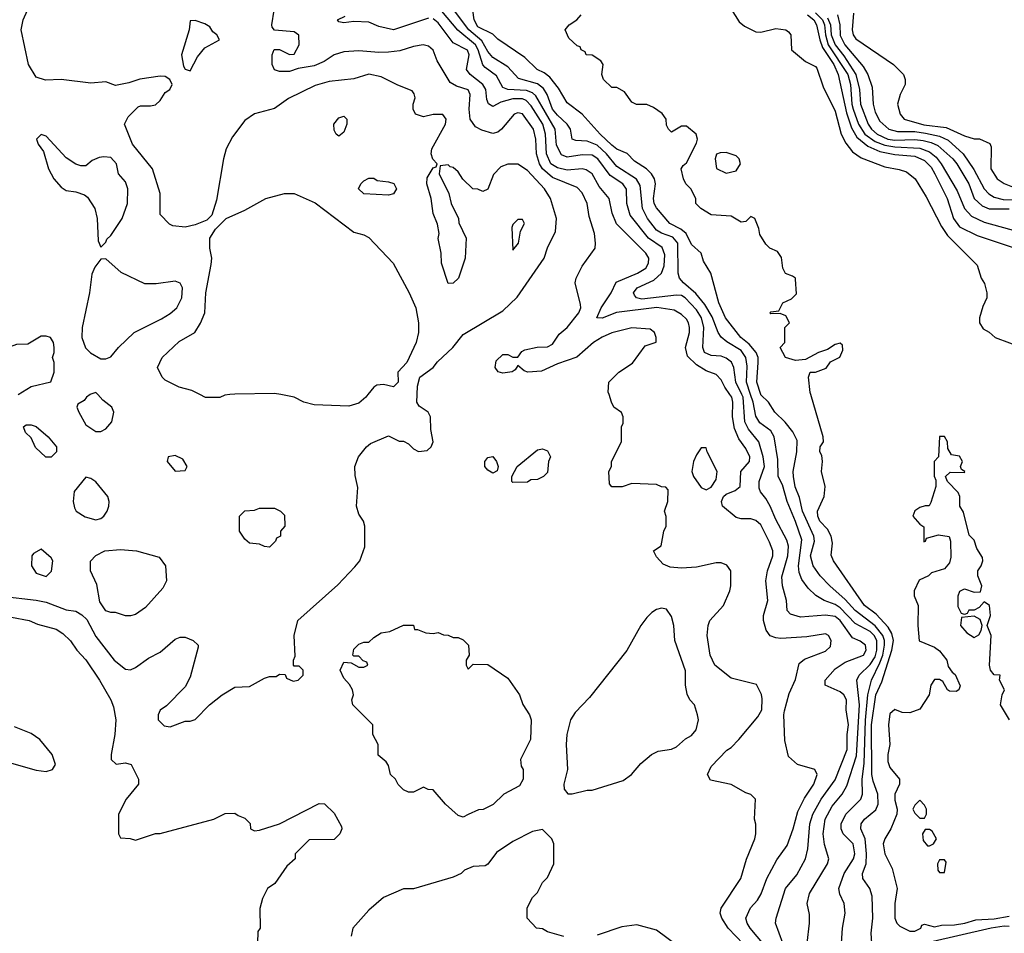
# Model space of a CAD drawing. Header units: inches. Extents: x 2348341 to 2479810, y 460419 to 613669.
# Tile 349 of 656: x 2374143 to 2378111, y 577829 to 581511. Entities that reach past the tile are written whole.
import ezdxf

# ---------------------------------------------------------------- set-up
doc = ezdxf.new("R2010")
doc.units = ezdxf.units.IN
doc.header["$MEASUREMENT"] = 0
doc.layers.add('C3577', color=7, linetype='Continuous')
doc.layers.add('C3578', color=7, linetype='Continuous')

msp = doc.modelspace()

# ---------------------------------------------------------------- linework, layer by layer
at = {"layer": 'C3577', "color": 2}
for points, elevation in [([(2374071.9, 579188.1), (2374210, 579172.4), (2374250, 579163.8), (2374330, 579133.4), (2374370, 579127.3), (2374393.2, 579113.2), (2374413.4, 579093.4), (2374450, 579026), (2374524, 578930), (2374570, 578894), (2374590, 578890.7), (2374610, 578900.7), (2374661.7, 578938.3), (2374710, 578962), (2374770, 579014.8), (2374790, 579022.8), (2374810, 579022.8), (2374842, 579010), (2374862, 578990), (2374862, 578982), (2374830, 578862), (2374810, 578822), (2374734.4, 578745.6), (2374710, 578728), (2374701, 578710), (2374701, 578690), (2374725.2, 578665.2), (2374750, 578661), (2374810, 578684.7), (2374830, 578684.7), (2374850, 578691.3), (2374908.7, 578750), (2374959, 578790), (2375010, 578820.7), (2375070, 578824), (2375130, 578858), (2375150, 578864.7), (2375176.4, 578863.6), (2375190, 578874), (2375212.7, 578872.7), (2375218, 578858), (2375245.4, 578845.4), (2375266, 578850), (2375286, 578870), (2375286, 578890), (2375270, 578906), (2375250, 578906), (2375246, 578910), (2375246, 578930), (2375254, 578946), (2375249.3, 579029.3), (2375264, 579090), (2375425.8, 579234.2), (2375493.8, 579306.2), (2375514, 579330), (2375533.6, 579386.4), (2375534, 579470), (2375528.7, 579490), (2375510, 579518), (2375500.9, 579550), (2375505.6, 579625.6), (2375494.6, 579674.6), (2375494, 579710), (2375509, 579750), (2375541.2, 579790), (2375557.2, 579802.8), (2375630, 579834), (2375672.7, 579812.7), (2375690, 579812), (2375710, 579802), (2375730, 579782), (2375750, 579771.3), (2375784.7, 579775.3), (2375802, 579790), (2375809, 579810), (2375800.2, 579860.2), (2375799, 579910), (2375789.1, 579929.1), (2375753.6, 579953.6), (2375744, 579970), (2375745.1, 580000)], 98), ([(2374427, 580000), (2374412, 579990), (2374403.6, 579976.4), (2374378, 579962), (2374374, 579950), (2374382, 579930), (2374410, 579878), (2374450, 579852), (2374470, 579852), (2374490, 579862), (2374514, 579890), (2374522, 579930), (2374514, 579950), (2374478, 579978), (2374457.9, 580000)], 102), ([(2374990, 580000), (2374970, 579998), (2374950, 579988), (2374891.6, 579988.4), (2374868.7, 580000)], 98), ([(2375546.8, 580000), (2375538.8, 579990), (2375510, 579965.2), (2375470, 579953.2), (2375330, 579959.3), (2375288, 579970), (2375249.3, 579989.3), (2375195.9, 580000)], 98), ([(2377121.2, 577721.2), (2376998.4, 577850), (2376972.7, 577890), (2376966, 577910), (2376970, 577931.3), (2377049.3, 578050), (2377071.9, 578128.1), (2377105.2, 578210), (2377109.2, 578230), (2377109.1, 578269.1), (2377104, 578290), (2377108.7, 578370), (2377090, 578388.7), (2377070, 578395.3), (2377010, 578429), (2376926.8, 578446.8), (2376915.3, 578470), (2376930, 578502), (2376992.5, 578567.5), (2377010, 578578.8), (2377041.2, 578610), (2377118.3, 578701.7), (2377134, 578730), (2377134.8, 578774.8), (2377132.3, 578792.3), (2377112.5, 578832.5), (2377010, 578858), (2376944, 578910), (2376925.2, 578950), (2376913.2, 579030), (2376917.2, 579070), (2376924, 579090), (2376979, 579150), (2377005.2, 579210), (2377009.2, 579230), (2377008.7, 579290), (2376993.2, 579313.2), (2376970, 579322), (2376950, 579322), (2376870, 579305.2), (2376810, 579301.2), (2376764.7, 579304.7), (2376736.4, 579316.4), (2376710, 579346), (2376698, 579370), (2376728.7, 579391.3), (2376739, 579450), (2376748.7, 579470), (2376748.4, 579508.4), (2376742, 579530), (2376755.3, 579570), (2376756.4, 579616.4), (2376747.3, 579627.3), (2376730, 579628), (2376710, 579638), (2376610, 579642), (2376571.1, 579628.9), (2376530, 579628), (2376520.4, 579640.4), (2376518, 579690), (2376528, 579710), (2376528, 579730), (2376568, 579810), (2376568, 579870), (2376574.6, 579885.4), (2376575.3, 579910), (2376568.4, 579928.4), (2376538, 579950), (2376528, 579970), (2376518.5, 580000)], 94), ([(2377142.7, 577782.7), (2377087, 577850), (2377074.5, 577870), (2377069.6, 577890), (2377088.3, 577931.7), (2377116.6, 577963.4), (2377131.4, 577988.6), (2377154.5, 578050), (2377194.2, 578125.8), (2377236.6, 578183.4), (2377260.7, 578250), (2377279.4, 578320.6), (2377305.4, 578374.6), (2377343.7, 578430), (2377357.2, 578470), (2377348, 578490), (2377278, 578510), (2377242, 578542), (2377226.8, 578606.8), (2377222.7, 578710), (2377225.6, 578725.6), (2377243.9, 578796.1), (2377270, 578852), (2377283.7, 578916.3), (2377305.6, 578934.4), (2377390, 578966), (2377410, 578984.7), (2377413.2, 579010), (2377402, 579030), (2377390, 579036), (2377315.9, 579024.1), (2377210, 579017), (2377190, 579019.5), (2377168, 579028), (2377151.3, 579051.3), (2377140.5, 579090), (2377140.7, 579110), (2377158.4, 579170), (2377149.6, 579250), (2377156.3, 579290), (2377177.6, 579350), (2377177.6, 579370), (2377165.4, 579405.4), (2377130, 579476), (2377110, 579492.7), (2377090, 579499.3), (2377050, 579499.5), (2377030, 579504.5), (2376975.1, 579550), (2376971.2, 579570), (2376979.7, 579590), (2376990, 579599.5), (2377026, 579614), (2377046, 579630), (2377049.7, 579690.3), (2377083.7, 579730), (2377085.1, 579750), (2377070, 579783.7), (2377041.8, 579821.8), (2377024.1, 579864.1), (2377015.1, 579910), (2377016.4, 579970), (2377012.6, 579990), (2377005.5, 580000)], 90), ([(2377218.4, 577790), (2377189.4, 577870), (2377192.3, 577890), (2377229.5, 578010), (2377274.6, 578065.4), (2377309.6, 578130), (2377319.7, 578170), (2377326.9, 578270), (2377338.9, 578310), (2377373, 578370), (2377430, 578447.7), (2377478.3, 578570), (2377477.4, 578630), (2377483.5, 578670), (2377473.6, 578730), (2377475.6, 578770), (2377463.7, 578790), (2377450, 578802), (2377389.3, 578829.3), (2377389, 578850), (2377430, 578894.9), (2377470, 578921.6), (2377544, 578950), (2377554.7, 578970), (2377551.6, 578990), (2377530, 579006.6), (2377499.7, 579019.7), (2377450, 579089.7), (2377430, 579106.6), (2377390, 579111.1), (2377290, 579102.9), (2377250, 579116), (2377236, 579130), (2377233.6, 579170), (2377216.9, 579230), (2377214.1, 579265.9), (2377238.5, 579350), (2377242, 579390), (2377234.1, 579414.1), (2377190, 579497.2), (2377167.6, 579550), (2377150, 579581.2), (2377128, 579608), (2377123, 579623), (2377123.5, 579650), (2377144.4, 579710), (2377139.1, 579750), (2377121.3, 579810), (2377080.3, 579860.3), (2377066, 579890), (2377058.4, 579990), (2377053.4, 580000)], 86), ([(2377316, 577790), (2377326, 577870), (2377325.6, 577905.6), (2377317.2, 577950), (2377326.6, 577990), (2377398, 578110), (2377403.7, 578130), (2377386.7, 578186.7), (2377380.5, 578230), (2377389.7, 578290), (2377417.6, 578342.4), (2377458, 578390), (2377476.6, 578423.4), (2377514.8, 578545.2), (2377527.8, 578750), (2377516.9, 578850), (2377525.6, 578870), (2377570, 578912.9), (2377590, 578943.1), (2377597.7, 578970), (2377596.8, 579010), (2377587.1, 579030), (2377570, 579045.1), (2377510, 579078.3), (2377450, 579141.5), (2377430, 579154.5), (2377385.2, 579170), (2377351.2, 579191.2), (2377320.5, 579220.5), (2377294.5, 579254.5), (2377283.8, 579283.8), (2377281.7, 579310), (2377294.9, 579414.9), (2377270, 579489.3), (2377236, 579570), (2377217.2, 579637.2), (2377199.6, 579670), (2377198.3, 579738.3), (2377183.6, 579830), (2377170, 579854.5), (2377126.3, 579886.3), (2377110, 579913.2), (2377098.4, 579970), (2377088.4, 580000)], 82), ([(2377452.3, 577750), (2377459.3, 577850), (2377469.3, 577910), (2377466, 577950), (2377447.7, 577987.7), (2377444.5, 578010), (2377466, 578070), (2377503, 578130), (2377508, 578150), (2377501.6, 578190), (2377462, 578230), (2377454, 578250), (2377453.6, 578270), (2377471.8, 578310), (2377532.3, 578370), (2377539.6, 578390), (2377538.2, 578450), (2377545.8, 578514.2), (2377551.1, 578688.9), (2377560.6, 578790), (2377575.3, 578850), (2377610, 578918.7), (2377620.9, 578950), (2377628.4, 578990), (2377628.4, 579010), (2377621.8, 579030), (2377590, 579068.9), (2377510, 579129.8), (2377470, 579174), (2377407.6, 579230), (2377369.6, 579270), (2377340.5, 579310), (2377329.8, 579350), (2377345.7, 579410), (2377344, 579430), (2377297.3, 579530), (2377285.6, 579585.6), (2377267.9, 579627.9), (2377261.7, 579670), (2377259.7, 579690), (2377274.7, 579770), (2377275.8, 579815.8), (2377258.4, 579850), (2377228.5, 579888.5), (2377186, 579930), (2377161.2, 579970), (2377130, 579999.5), (2377129.8, 580000)], 78), ([(2377577.2, 577790), (2377575.1, 577830), (2377580.7, 577890), (2377578.9, 577978.9), (2377569.5, 578010), (2377540.9, 578050), (2377539.6, 578070), (2377553.7, 578110), (2377555.6, 578150), (2377549.8, 578209.8), (2377533.3, 578250), (2377533.6, 578270), (2377547, 578290), (2377593, 578327), (2377602.6, 578350), (2377601, 578390), (2377582, 578442), (2377577.4, 578470), (2377575.4, 578670), (2377593.1, 578790), (2377617.7, 578842.3), (2377658.2, 578970), (2377664.2, 579010), (2377657.4, 579037.4), (2377643.6, 579063.6), (2377594.9, 579114.9), (2377548, 579150), (2377422.7, 579330), (2377412.9, 579352.9), (2377418.4, 579401.6), (2377413.3, 579430), (2377398, 579458), (2377367.8, 579490), (2377359.6, 579510), (2377358.4, 579530), (2377384.5, 579590), (2377389.3, 579629.3), (2377374, 579690), (2377379, 579730), (2377375.3, 579755.3), (2377368, 579770), (2377368.7, 579790), (2377382, 579810), (2377381.2, 579830), (2377331.6, 580000)], 74), ([(2378132, 578690), (2378096, 578750), (2378102, 578790), (2378112, 578810), (2378092, 578850), (2378094, 578870), (2378070, 578871.3), (2378056, 578890), (2378051, 578910), (2378058, 579030), (2378042, 579070), (2378056, 579110), (2378051, 579150), (2378030, 579164.7), (2378010, 579142), (2377990, 579132), (2377968.7, 579131.3), (2377962, 579118), (2377950, 579114), (2377938, 579118), (2377925.4, 579145.4), (2377924.7, 579190), (2377931.6, 579208.4), (2377950, 579218), (2377990, 579204), (2378014.8, 579205.2), (2378020.7, 579230), (2378004.7, 579270), (2378004.7, 579290), (2378018, 579310), (2378024.7, 579330), (2378023.6, 579343.6), (2377999.8, 579379.8), (2377990, 579414), (2377970, 579434), (2377946.4, 579526.4), (2377932, 579550), (2377931.3, 579590), (2377925.4, 579605.4), (2377882, 579650), (2377874, 579670), (2377892.7, 579687.3), (2377950, 579686), (2377952, 579690), (2377938, 579698), (2377934, 579710), (2377942, 579730), (2377930, 579752), (2377898, 579758), (2377883.6, 579783.6), (2377882, 579810), (2377870, 579832), (2377850, 579832), (2377846, 579750), (2377828.7, 579730), (2377828.9, 579671.1), (2377835.3, 579655.3), (2377835.3, 579630), (2377814.6, 579565.4), (2377808, 579552), (2377792, 579552), (2377770, 579544.7), (2377750, 579532), (2377742, 579510), (2377770, 579478), (2377787.3, 579467.3), (2377787.3, 579407.3), (2377794, 579410), (2377798, 579422), (2377845.4, 579434.6), (2377888.4, 579428.4), (2377894, 579410), (2377895.5, 579344.5), (2377890, 579322), (2377870, 579298), (2377818, 579282), (2377806, 579270), (2377768, 579252), (2377748, 579210), (2377748, 579190), (2377764, 579150), (2377762, 579070), (2377768.4, 579008.4), (2377830, 578982), (2377850, 578968), (2377879, 578930), (2377884.7, 578904.7), (2377901.2, 578881.2), (2377912.7, 578872.7), (2377933.6, 578826.4), (2377928, 578810), (2377916.5, 578803.5), (2377890, 578804.7), (2377882, 578810), (2377863.6, 578843.6), (2377850, 578852), (2377830, 578852), (2377815.3, 578830), (2377808, 578790), (2377770, 578732), (2377730, 578718), (2377699.6, 578719.6), (2377670, 578731.3), (2377650, 578714), (2377644, 578670), (2377649.2, 578590), (2377641.2, 578550), (2377642, 578522), (2377650, 578498), (2377688, 578450), (2377688, 578430), (2377669.4, 578390.6), (2377670, 578366), (2377679, 578330), (2377678, 578310), (2377654, 578250), (2377629.5, 578210.5), (2377622.7, 578190), (2377629.3, 578150), (2377659, 578090), (2377679, 578010), (2377669.2, 577950), (2377669.3, 577890.7), (2377678, 577870), (2377690, 577858), (2377730, 577838), (2377750, 577838), (2377774, 577850), (2377778, 577862), (2377790, 577866), (2377830, 577855.3), (2377857.3, 577862.7), (2377910, 577863.6), (2377952, 577870), (2377996.7, 577883.3), (2378070, 577887.9), (2378130, 577898)], 70), ([(2374110, 579104), (2374182, 579090), (2374215.2, 579075.2), (2374290, 579054.9), (2374317.6, 579037.6), (2374348.3, 579008.3), (2374374, 578970), (2374410, 578930.8), (2374464.9, 578850), (2374510.8, 578770), (2374521.4, 578741.4), (2374530.7, 578690), (2374526.8, 578630), (2374511.3, 578550), (2374512, 578530), (2374531.6, 578511.6), (2374570, 578516), (2374592, 578510), (2374622, 578450), (2374622, 578430), (2374572, 578370), (2374542, 578310), (2374542, 578230), (2374550, 578214), (2374588.4, 578211.6), (2374610, 578204.7), (2374690, 578231.3), (2374710, 578231.3), (2374926, 578290), (2374971.6, 578311.6), (2375010, 578314), (2375023.6, 578303.6), (2375050, 578294), (2375071.6, 578271.6), (2375074, 578250), (2375090, 578242), (2375110, 578244.7), (2375190, 578271), (2375350, 578352), (2375371.6, 578351.6), (2375410, 578314), (2375439.6, 578259.6), (2375442, 578250), (2375434, 578230), (2375410, 578208), (2375310, 578206), (2375254, 578150), (2375254, 578130), (2375219.6, 578100.4), (2375172, 578030), (2375142, 578010), (2375122, 577970), (2375111.3, 577930), (2375112, 577850), (2375103.6, 577836.4), (2375102, 577790)], 94), ([(2374110, 578514.8), (2374210, 578487.3), (2374250, 578481), (2374275.3, 578490), (2374288, 578510), (2374274, 578550), (2374224, 578610), (2374190, 578635.1), (2374122, 578662)], 94), ([(2376336.4, 577816.4), (2376270, 577835.3), (2376250, 577848), (2376226, 577850), (2376188.7, 577890), (2376188.4, 577931.6), (2376210, 577974), (2376230, 577994), (2376250, 578034), (2376270, 578054), (2376295.3, 578110), (2376295.3, 578190), (2376288, 578210), (2376250, 578248), (2376210, 578239), (2376130, 578199), (2376065.2, 578154.8), (2376030, 578108), (2376018.8, 578101.2), (2375970, 578099), (2375936, 578084), (2375922, 578070), (2375890, 578055.3), (2375730, 578008), (2375690, 578008), (2375610, 577973.2), (2375550, 577922.7), (2375485.5, 577850), (2375478.5, 577818.5)], 98), ([(2376870, 577722), (2376710, 577842), (2376630, 577864), (2376570, 577855.3), (2376470, 577822)], 98), ([(2378130, 577857.2), (2378110, 577857.8), (2378058, 577850), (2377690, 577766)], 74)]:
    msp.add_lwpolyline(points, dxfattribs=dict(at, elevation=elevation))
for points, elevation in [([(2374248, 579748), (2374207.3, 579787.3), (2374190, 579826), (2374167.3, 579847.3), (2374158, 579870), (2374170, 579878), (2374190, 579878), (2374210, 579871.3), (2374258, 579830), (2374291, 579790), (2374291.3, 579770), (2374270, 579748)], 98), ([(2376130, 579646), (2376126, 579650), (2376126, 579670), (2376148, 579710), (2376230, 579778), (2376250, 579782), (2376270, 579774), (2376282, 579750), (2376274, 579730), (2376270, 579686), (2376254, 579670), (2376230, 579658), (2376203.6, 579656.4), (2376190, 579648)], 94), ([(2376910, 579786), (2376890, 579786), (2376870, 579758), (2376858.8, 579730), (2376851.3, 579690), (2376858, 579670), (2376890, 579626), (2376910, 579616), (2376930, 579626.8), (2376950, 579658), (2376954.5, 579690), (2376913.2, 579770)], 94), ([(2374770, 579755.3), (2374742, 579750), (2374738, 579730), (2374770, 579692), (2374810, 579694), (2374818, 579710), (2374800.4, 579740.4)], 102), ([(2376050, 579684), (2376030, 579696), (2376018, 579710), (2376018, 579730), (2376030, 579746.8), (2376050, 579751), (2376064.9, 579730), (2376071, 579710), (2376066.8, 579693.2)], 94), ([(2374410, 579668), (2374362.8, 579610), (2374358.8, 579570), (2374364.5, 579544.5), (2374370.9, 579530.9), (2374407.1, 579507.1), (2374450, 579496), (2374470, 579501), (2374482, 579510), (2374495.3, 579530), (2374502, 579550), (2374504, 579570), (2374499, 579590), (2374450, 579648.7), (2374430, 579662)], 102), ([(2375150, 579386), (2375130, 579388), (2375110, 579398), (2375070, 579402), (2375050, 579418), (2375029, 579450), (2375028.7, 579470), (2375028.7, 579510), (2375050, 579532), (2375090, 579534), (2375110, 579542), (2375170, 579542), (2375194, 579530), (2375210, 579514), (2375212, 579470), (2375194, 579450), (2375194, 579430), (2375178, 579422), (2375174, 579410)], 98), ([(2374230, 579378), (2374199.6, 579360.4), (2374192, 579350), (2374191, 579310), (2374210, 579281), (2374250, 579267.3), (2374271.9, 579288.1), (2374277.2, 579330), (2374270, 579342)], 102), ([(2374570, 579108.7), (2374530, 579122), (2374510, 579122), (2374490, 579129), (2374465.6, 579165.6), (2374454.6, 579234.6), (2374428, 579290), (2374428.4, 579328.4), (2374450, 579352), (2374486, 579370), (2374550, 579376), (2374614, 579370), (2374705.4, 579345.4), (2374730.6, 579310.6), (2374734.8, 579250), (2374719.8, 579220.2), (2374650, 579142), (2374610, 579114), (2374590, 579108.7)], 98), ([(2376730, 579139), (2376710, 579134), (2376690, 579122), (2376670, 579102), (2376646.8, 579070), (2376590, 578968.7), (2376439.8, 578780.2), (2376381.4, 578718.6), (2376362.8, 578690), (2376347.7, 578630), (2376344.9, 578590), (2376350.8, 578490), (2376336, 578430), (2376338, 578410), (2376351.6, 578391.6), (2376370, 578391.3), (2376430, 578406), (2376450, 578406.8), (2376574.8, 578445.2), (2376608.7, 578470), (2376646.8, 578513.2), (2376689.4, 578550.6), (2376716.5, 578563.5), (2376770, 578571), (2376790, 578581), (2376826.3, 578613.7), (2376850, 578626), (2376869, 578650), (2376879, 578690), (2376875.3, 578710), (2376862, 578750), (2376844, 578770), (2376832.9, 578792.9), (2376826.6, 578830), (2376826.8, 578886.8), (2376782.7, 579010), (2376779, 579070), (2376770, 579106), (2376750, 579135.3)], 98), ([(2377990, 579108), (2377938, 579102), (2377934, 579070), (2377959.6, 579039.6), (2377990, 579022), (2378008.4, 579031.6), (2378018, 579050), (2378022, 579070), (2378013.6, 579093.6)], 70), ([(2375734, 579054), (2375746, 579054), (2375779.6, 579039.6), (2375810, 579038), (2375830, 579042), (2375851.6, 579031.6), (2375870, 579031.3), (2375890, 579022), (2375910, 579022), (2375930, 579012), (2375952, 578990), (2375954, 578950), (2375942, 578930), (2375942, 578910), (2375950, 578894), (2375970, 578914), (2376030, 578912), (2376110, 578858), (2376158, 578790), (2376171.1, 578751.1), (2376198, 578710), (2376204.7, 578690), (2376202, 578610), (2376162, 578530), (2376163.6, 578503.6), (2376172, 578490), (2376172, 578450), (2376156.9, 578423.1), (2376094, 578390), (2376051.6, 578348.4), (2376011.6, 578328.4), (2375992.7, 578327.3), (2375950, 578308), (2375930, 578298), (2375910, 578304), (2375859, 578350), (2375810, 578408), (2375788.7, 578408.7), (2375770, 578418), (2375730, 578398), (2375710, 578398), (2375690, 578408), (2375668.7, 578428.7), (2375658, 578450), (2375638, 578470), (2375630, 578506), (2375620.4, 578520.4), (2375587.3, 578547.3), (2375588, 578590), (2375566, 578630), (2375566, 578670), (2375486, 578750), (2375482, 578770), (2375489, 578790), (2375484, 578810), (2375472.7, 578832.7), (2375450, 578858), (2375435.3, 578890), (2375450, 578922), (2375479.6, 578919.6), (2375510, 578902), (2375530, 578902), (2375546, 578910), (2375542, 578922), (2375527.3, 578927.3), (2375510, 578946), (2375490, 578946), (2375486, 578950), (2375490, 578974), (2375510, 578994), (2375530, 579002), (2375550, 579002), (2375570, 579022), (2375600.4, 579039.6), (2375634.6, 579045.4), (2375690, 579071.3), (2375730, 579071.3)], 94), ([(2377770, 578366), (2377750, 578346), (2377742, 578330), (2377750, 578314), (2377770, 578294), (2377790, 578294), (2377798, 578310), (2377798, 578330), (2377790, 578346)], 70), ([(2377810, 578248), (2377792.7, 578247.3), (2377782, 578230), (2377783.6, 578203.6), (2377802, 578182), (2377810, 578182), (2377826, 578190), (2377838, 578210), (2377820.4, 578240.4)], 70), ([(2377870, 578126), (2377850, 578126), (2377842, 578110), (2377843.6, 578083.6), (2377850, 578074), (2377870, 578074), (2377876.4, 578116.4)], 70)]:
    msp.add_lwpolyline(points, close=True, dxfattribs=dict(at, elevation=elevation))
at = {"layer": 'C3578', "color": 2}
for points, elevation in [([(2376987.3, 581590), (2377042.8, 581502.8), (2377064.4, 581484.4), (2377110, 581462), (2377130, 581460.5), (2377190, 581476), (2377230, 581470.4), (2377241.6, 581461.6), (2377250.8, 581450), (2377254, 581390), (2377310, 581342), (2377350, 581322), (2377355.3, 581315.3), (2377381.1, 581241.1), (2377430, 581142.8), (2377454, 581050), (2377472.8, 581012.8), (2377499, 580979), (2377534.7, 580954.7), (2377630, 580918.4), (2377687.9, 580907.9), (2377717.5, 580897.5), (2377751.3, 580870), (2377796.7, 580796.7), (2377858, 580678), (2377881.5, 580641.5), (2378002, 580522), (2378018, 580470), (2378031.6, 580448.4), (2378041, 580410), (2378041, 580390), (2378024.5, 580355.5), (2378011, 580310), (2378011.3, 580290), (2378025.4, 580265.4), (2378050, 580252), (2378074, 580230), (2378190, 580186.8)], 74), ([(2375745.1, 580000), (2375746.3, 580033.7), (2375755.1, 580070), (2375809.2, 580110), (2375827.5, 580132.5), (2375889.3, 580190), (2375930, 580242.8), (2376090, 580337.3), (2376147.5, 580392.5), (2376257.2, 580550), (2376270, 580592), (2376302.7, 580657.3), (2376306.6, 580710), (2376282, 580790), (2376258.4, 580830), (2376190, 580902.7), (2376150, 580928.7), (2376110, 580929.2), (2376081.6, 580918.4), (2376052.5, 580887.5), (2376030, 580828), (2376010, 580818), (2375990, 580828), (2375968.9, 580828.9), (2375929, 580869), (2375910, 580898), (2375890, 580915.3), (2375878, 580918), (2375870, 580926), (2375838, 580922), (2375834, 580890), (2375872, 580810), (2375882, 580770), (2375912, 580710), (2375912.7, 580692.7), (2375942, 580630), (2375938, 580550), (2375911.3, 580470), (2375890, 580448.7), (2375870, 580448), (2375842.7, 580530), (2375841.2, 580570), (2375829.5, 580629.5), (2375833.2, 580650), (2375826.8, 580686.8), (2375809.3, 580730), (2375802, 580790), (2375784, 580850), (2375785.6, 580874.4), (2375810, 580914), (2375822, 580918), (2375826, 580930), (2375808.4, 580948.4), (2375802, 580970), (2375804, 580990), (2375859, 581090), (2375862, 581110), (2375848.4, 581128.4), (2375810, 581129), (2375770, 581119), (2375738, 581130), (2375729, 581150), (2375729, 581170), (2375736.5, 581196.5), (2375732.9, 581212.9), (2375724.7, 581224.7), (2375667, 581247), (2375600.1, 581280.1), (2375550, 581292), (2375490, 581272.7), (2375390, 581262), (2375334, 581246), (2375226.6, 581193.4), (2375170, 581152.7), (2375090, 581132), (2375050, 581104.5), (2375001, 581039), (2374975.8, 580990), (2374964.9, 580950), (2374936.7, 580783.3), (2374917.3, 580722.7), (2374897.3, 580702.7), (2374850, 580684), (2374810, 580675.3), (2374760.4, 580680.4), (2374747.3, 580687.3), (2374710, 580726), (2374709, 580810), (2374679, 580910), (2374598, 581010), (2374565.2, 581090), (2374580.1, 581119.9), (2374620.7, 581159.3), (2374630, 581164), (2374670, 581163.8), (2374690, 581168.2), (2374710, 581184.9), (2374730, 581218), (2374748, 581230), (2374758, 581250), (2374748, 581270), (2374730, 581282), (2374710, 581284), (2374628.1, 581271.9), (2374583.5, 581256.5), (2374530, 581245.2), (2374490, 581260.9), (2374430, 581255.1), (2374310, 581269.5), (2374246.8, 581266.8), (2374210, 581279), (2374179.3, 581330), (2374149.5, 581470), (2374157.6, 581510), (2374175.1, 581550)], 98), ([(2376518.5, 580000), (2376515.3, 580010), (2376518, 580050), (2376558, 580090), (2376612.9, 580127.1), (2376663.2, 580196.8), (2376708, 580212), (2376708.7, 580230), (2376702, 580250), (2376684, 580264), (2376610, 580269.3), (2376530, 580249.4), (2376490, 580231.8), (2376456, 580210), (2376388.7, 580151.3), (2376310, 580124.5), (2376245.7, 580094.3), (2376191.3, 580091.3), (2376176.6, 580096.6), (2376150, 580118), (2376139.9, 580100.1), (2376128.1, 580091.9), (2376090, 580086.6), (2376072, 580092), (2376059.3, 580110), (2376063.3, 580136.7), (2376090, 580162), (2376110, 580162), (2376130, 580150.8), (2376150, 580151), (2376166.2, 580173.8), (2376179.3, 580180.7), (2376228.3, 580191.7), (2376270, 580192.4), (2376290, 580203), (2376316.8, 580243.2), (2376349.4, 580270), (2376396, 580330), (2376404, 580350), (2376403.1, 580363.1), (2376381.2, 580450), (2376385.2, 580470), (2376410, 580518), (2376462, 580590), (2376464, 580610), (2376459.3, 580650), (2376437.5, 580717.5), (2376429.4, 580770), (2376410, 580813.2), (2376390, 580834.5), (2376290, 580874.8), (2376249.9, 580909.9), (2376237.8, 580930), (2376226.2, 580970), (2376223.1, 581030), (2376214, 581070), (2376170, 581131.8), (2376150, 581136.2), (2376136, 581130), (2376084.9, 581070), (2376070, 581058.4), (2376050, 581051.8), (2376005.3, 581065.3), (2375979.7, 581079.7), (2375958, 581110), (2375954.3, 581150), (2375958.4, 581210), (2375950, 581229), (2375903.5, 581243.5), (2375878.3, 581258.3), (2375825.6, 581345.6), (2375810, 581388), (2375790, 581404), (2375769.1, 581409.1), (2375730, 581402.7), (2375674.6, 581385.4), (2375630, 581379.7), (2375590, 581378.3), (2375510, 581385.1), (2375450, 581380.9), (2375410.4, 581369.6), (2375370, 581342), (2375330, 581324.5), (2375265.4, 581314.6), (2375230, 581302), (2375190, 581302), (2375170, 581308.7), (2375161.2, 581330), (2375161.2, 581370), (2375169, 581391), (2375190, 581391.3), (2375230, 581371.3), (2375250, 581372), (2375269, 581410), (2375268.7, 581448.7), (2375250, 581462), (2375170, 581468.7), (2375161.2, 581481.2), (2375159, 581490), (2375169.4, 581550)], 94), ([(2377088.4, 580000), (2377071.8, 580050), (2377074.8, 580114.8), (2377069.7, 580150), (2377050, 580178.3), (2376992.8, 580212.8), (2376970, 580232), (2376958, 580250), (2376934.1, 580314.1), (2376903.9, 580363.9), (2376868.3, 580408.3), (2376818.7, 580450), (2376801.6, 580470), (2376796.9, 580490), (2376795.1, 580610), (2376775.1, 580635.1), (2376730, 580651.1), (2376710, 580663), (2376672.6, 580710), (2376652.4, 580750), (2376643.3, 580843.3), (2376628.8, 580868.8), (2376550, 580919.7), (2376507.3, 580970), (2376470, 581005.1), (2376430, 581021.5), (2376384.2, 581024.2), (2376370, 581029.3), (2376362.9, 581070), (2376349.6, 581090), (2376310, 581125.7), (2376291, 581150), (2376268.6, 581210), (2376254.2, 581234.2), (2376230, 581251.9), (2376153.4, 581273.4), (2376110, 581321.6), (2376050, 581358.7), (2376030, 581382.9), (2376005.2, 581425.2), (2375952.8, 581470), (2375883.2, 581563.2)], 82), ([(2377129.8, 580000), (2377114, 580050), (2377119.2, 580130), (2377118.5, 580150), (2377111.1, 580170), (2377083.1, 580203.1), (2377049.7, 580230), (2376988, 580310), (2376960.7, 580370), (2376929, 580490), (2376898.6, 580538.6), (2376889.2, 580570), (2376850, 580605.2), (2376829.6, 580650), (2376807.3, 580667.3), (2376763.7, 580690), (2376710, 580752.7), (2376700.5, 580770), (2376696.9, 580790), (2376705.1, 580850), (2376701.3, 580870), (2376689.6, 580890), (2376669.6, 580910), (2376621.4, 580941.4), (2376591.2, 580971.2), (2376550, 580989.6), (2376530, 581006), (2376482.9, 581050), (2376409.5, 581130), (2376350, 581176), (2376314.8, 581234.8), (2376279.4, 581279.4), (2376257.2, 581297.2), (2376229.2, 581310), (2376178.9, 581358.9), (2376070, 581432.7), (2376050, 581452.3), (2375990, 581482), (2375974.3, 581510), (2375969.7, 581549.7)], 78), ([(2375790, 581516.9), (2375650, 581469.6), (2375590, 581484), (2375550, 581501.2), (2375490, 581504), (2375450, 581498), (2375430, 581502), (2375424, 581510), (2375455.3, 581524.7)], 90), ([(2377005.5, 580000), (2376984.2, 580030), (2376970, 580059.3), (2376950, 580080.7), (2376910, 580095.8), (2376870, 580119.7), (2376834.5, 580154.5), (2376826.6, 580190), (2376842.4, 580250), (2376843, 580270), (2376838.7, 580290), (2376830, 580303.7), (2376810, 580323.6), (2376780.7, 580340.7), (2376710.9, 580350.9), (2376548.9, 580331.1), (2376490, 580307.8), (2376469.2, 580309.2), (2376486.6, 580350), (2376527.3, 580410), (2376546.5, 580453.5), (2376633.2, 580490), (2376666, 580510), (2376677.6, 580530), (2376678.4, 580550), (2376667, 580570), (2376548.4, 580688.4), (2376531.2, 580731.2), (2376518.4, 580790), (2376478.5, 580838.5), (2376450, 580889.4), (2376426.3, 580906.3), (2376410, 580909.6), (2376350, 580904.8), (2376310, 580913.5), (2376284, 580930), (2376266.8, 580970), (2376262.2, 581050), (2376251.8, 581090), (2376204, 581164), (2376184.7, 581184.7), (2376170, 581191.8), (2376130, 581191.8), (2376082, 581178), (2376050, 581161.2), (2376032.3, 581172.3), (2376025.6, 581190), (2376021.3, 581230), (2376009.7, 581250), (2375958.4, 581290), (2375943.7, 581310), (2375954.3, 581370), (2375947.7, 581387.7), (2375890, 581418.4), (2375830, 581498.4), (2375810, 581515.1)], 90), ([(2377053.4, 580000), (2377028.6, 580050), (2377021.6, 580110), (2377011, 580131), (2376990, 580147.3), (2376970, 580155.1), (2376930, 580157.6), (2376902.7, 580170), (2376896.2, 580190), (2376900.4, 580270), (2376890.9, 580310), (2376870, 580342.4), (2376825.1, 580390), (2376810, 580399.1), (2376790, 580401), (2376650, 580385), (2376629.4, 580390), (2376621.1, 580401.1), (2376616.2, 580410), (2376631.8, 580430), (2376698.5, 580461.5), (2376729.7, 580490), (2376740.7, 580519.3), (2376743.3, 580563.3), (2376732.8, 580592.8), (2376677.4, 580630), (2376603.8, 580723.8), (2376589.7, 580770), (2376588.1, 580828.1), (2376573.6, 580850), (2376523, 580883), (2376472.6, 580950), (2376450, 580965.1), (2376410, 580966.9), (2376350, 580956.4), (2376326, 580966), (2376306, 581006), (2376300.9, 581070), (2376223.7, 581203.7), (2376210, 581216.8), (2376186.1, 581226.1), (2376109.8, 581229.8), (2376090, 581238.4), (2376065.1, 581285.1), (2376018.5, 581318.5), (2376010, 581329.4), (2375991.4, 581390), (2375980.3, 581410), (2375909.1, 581469.1), (2375845, 581545)], 86), ([(2377331.6, 580000), (2377329, 580009), (2377322, 580070), (2377328.9, 580091.1), (2377350, 580091.3), (2377392.7, 580107.3), (2377410, 580132), (2377448.4, 580151.6), (2377460.4, 580179.6), (2377459, 580199), (2377450, 580208), (2377430, 580202), (2377398, 580182), (2377362, 580170), (2377310, 580142), (2377270, 580138), (2377228.7, 580150), (2377208, 580190), (2377226, 580210), (2377226, 580270), (2377246, 580290), (2377230, 580318), (2377207.3, 580327.3), (2377170, 580326), (2377166, 580330), (2377170, 580334), (2377202, 580338), (2377218, 580370), (2377253.6, 580386.4), (2377274, 580406), (2377270, 580466), (2377268.9, 580468.9), (2377258, 580478), (2377228.7, 580488.7), (2377219, 580510), (2377212.9, 580552.9), (2377196.5, 580576.5), (2377166, 580590), (2377150, 580606), (2377125.6, 580645.6), (2377122, 580670), (2377106, 580710), (2377090, 580718), (2377070, 580698), (2377050, 580695.3), (2377010, 580719), (2376930, 580725.2), (2376888, 580750), (2376868, 580770), (2376868, 580790), (2376848, 580830), (2376828, 580850), (2376818, 580870), (2376808.7, 580910), (2376816.4, 580923.6), (2376830, 580934), (2376870, 581014), (2376875.3, 581030), (2376868.7, 581050), (2376830, 581082), (2376810, 581082), (2376770, 581058), (2376758, 581070), (2376750, 581086), (2376749, 581110), (2376732.7, 581132.7), (2376697.5, 581157.5), (2376670, 581169), (2376628.7, 581168.7), (2376610, 581178), (2376580.4, 581220.4), (2376550, 581238), (2376530, 581238), (2376495.3, 581270), (2376489.2, 581290), (2376494, 581330), (2376485.2, 581345.2), (2376450, 581368), (2376426, 581370), (2376422, 581382), (2376406, 581390), (2376402, 581402), (2376390, 581406), (2376356.4, 581436.4), (2376342, 581470), (2376358, 581490), (2376388, 581510), (2376406, 581530)], 74), ([(2377317.6, 581530), (2377343.6, 581510), (2377354.2, 581490), (2377367.2, 581430), (2377378.8, 581398.8), (2377424.5, 581330), (2377442, 581290), (2377475, 581135), (2377494.7, 581074.7), (2377517.2, 581037.2), (2377561.2, 581001.2), (2377610, 580979.7), (2377670, 580967.1), (2377750, 580960.7), (2377790, 580943.1), (2377816.1, 580916.1), (2377831.4, 580890), (2377881.1, 580790), (2377906, 580710), (2377930, 580676.4), (2378001.4, 580641.4), (2378151.4, 580591.4)], 78), ([(2377350, 581538.2), (2377378.2, 581510), (2377386.1, 581490), (2377390.7, 581450), (2377401.4, 581410), (2377480.2, 581290), (2377490.9, 581250), (2377496.6, 581170), (2377501.8, 581150), (2377523.2, 581090), (2377549.2, 581050), (2377590, 581020.6), (2377630, 581005.3), (2377670, 580998.1), (2377770, 580993.5), (2377810, 580979.1), (2377836.5, 580956.5), (2377856.9, 580930), (2377921.2, 580821.2), (2377950.2, 580750.2), (2377978.7, 580718.7), (2378030, 580694.6), (2378210, 580644.9)], 82), ([(2377398.6, 581518.6), (2377410.2, 581490), (2377413.9, 581450), (2377429.4, 581410), (2377464.7, 581364.7), (2377512.9, 581290), (2377526.8, 581230), (2377531.3, 581170), (2377561.8, 581090), (2377575.6, 581070), (2377598, 581050), (2377642, 581030), (2377670, 581025.3), (2377750, 581027.8), (2377784.3, 581024.3), (2377816.5, 581016.5), (2377843.6, 581003.6), (2377903.7, 580950), (2377919.5, 580930), (2377967.4, 580850), (2377990.2, 580790.2), (2378021.3, 580761.3), (2378050, 580748.9), (2378130, 580749)], 86), ([(2377438.4, 581530), (2377447.7, 581490), (2377450, 581446.8), (2377468.1, 581410), (2377541.8, 581321.8), (2377561.6, 581290), (2377578.8, 581238.8), (2377582, 581170), (2377590, 581138.8), (2377610, 581101.6), (2377645.5, 581070), (2377680.2, 581060.2), (2377750, 581059.8), (2377794.1, 581054.1), (2377850, 581041.6), (2377885.3, 581025.3), (2377945.7, 580970), (2377987.6, 580907.6), (2378029.3, 580829.3), (2378049.3, 580809.3), (2378070, 580796.5), (2378106.8, 580786.8), (2378270, 580782.2)], 90), ([(2377503, 581537), (2377498, 581470), (2377502, 581450), (2377513.3, 581433.3), (2377664.7, 581330), (2377704.7, 581290), (2377712, 581270), (2377711.3, 581250), (2377690.9, 581209.1), (2377680.7, 581170), (2377690.7, 581130), (2377707.3, 581110), (2377787.3, 581087.3), (2377876.4, 581076.4), (2377950, 581042.4), (2377988.9, 581031.1), (2378011.1, 581031.1), (2378052.7, 581012.7), (2378058, 580998), (2378057.3, 580910), (2378082.8, 580870), (2378110, 580850.8), (2378164.7, 580830)], 94), ([(2374868.7, 580000), (2374836.4, 580016.4), (2374786, 580030), (2374730, 580058), (2374718, 580070), (2374698, 580110), (2374718, 580150), (2374786.3, 580213.7), (2374849.2, 580250.8), (2374872.5, 580287.5), (2374889.2, 580330), (2374893.2, 580410), (2374915.5, 580524.5), (2374917.2, 580550), (2374909.2, 580590), (2374909, 580630), (2374932.9, 580667.1), (2374975.3, 580710), (2375050, 580743), (2375135.3, 580790), (2375210, 580810.4), (2375250, 580810.6), (2375333.4, 580773.4), (2375490, 580654.9), (2375530, 580643.8), (2375550, 580633.4), (2375648, 580530), (2375712.7, 580410), (2375739.1, 580350), (2375750.6, 580290), (2375750.5, 580250), (2375741.6, 580210), (2375703, 580130), (2375666.8, 580090), (2375668, 580050), (2375650, 580032), (2375610, 580041.6), (2375582, 580038), (2375570.7, 580030), (2375546.8, 580000)], 98), ([(2374137.1, 580000), (2374190, 580033), (2374268.7, 580051.3), (2374282, 580090), (2374282, 580130), (2374275.3, 580150), (2374282, 580170), (2374282, 580190), (2374279, 580210), (2374268, 580230), (2374250, 580236), (2374230, 580235.1), (2374176.4, 580203.6), (2374130, 580201.6), (2374090, 580187.6), (2373930.6, 580050), (2373919.1, 580030), (2373916.3, 580010), (2373920.6, 580000)], 102), ([(2374457.9, 580000), (2374450, 580008.7), (2374430, 580002), (2374427, 580000)], 102), ([(2375195.9, 580000), (2375170, 580005.2), (2375010, 580002), (2374990, 580000)], 98)]:
    msp.add_lwpolyline(points, dxfattribs=dict(at, elevation=elevation))
for points, elevation in [([(2374850, 581508), (2374830, 581506), (2374826, 581470), (2374796, 581370), (2374804, 581324), (2374810, 581312), (2374830, 581304.7), (2374859.3, 581360.7), (2374890, 581398), (2374948, 581430), (2374938, 581450), (2374922, 581462), (2374910, 581482), (2374890, 581494)], 98), ([(2375430, 581042), (2375418, 581050), (2375410, 581066), (2375409.3, 581090), (2375430, 581116), (2375450, 581122), (2375462, 581110), (2375461, 581090), (2375450, 581058)], 98), ([(2374230, 581048.7), (2374211.3, 581030), (2374218, 581010), (2374239.9, 580979.9), (2374259.3, 580910), (2374280.5, 580870), (2374310, 580836.3), (2374330, 580823), (2374370, 580817.3), (2374404.9, 580804.9), (2374416.3, 580796.3), (2374446, 580750), (2374456, 580710), (2374459.6, 580619.6), (2374470, 580594), (2374490, 580614), (2374494, 580626), (2374510, 580642), (2374556, 580710), (2374578, 580770), (2374579, 580830), (2374570, 580858), (2374542, 580890), (2374533.2, 580930), (2374510, 580956), (2374482, 580958), (2374464, 580956), (2374436, 580944), (2374410, 580922), (2374390, 580922), (2374370, 580929), (2374330, 580954), (2374250, 581042)], 102), ([(2376990, 580976), (2376965.4, 580974.6), (2376951.3, 580968.7), (2376946, 580950), (2376951.6, 580911.6), (2376990, 580892), (2377030, 580902), (2377048, 580930), (2377042, 580950), (2377030, 580962)], 74), ([(2375630, 580804), (2375530, 580808.7), (2375508, 580830), (2375518, 580850), (2375530, 580862), (2375550, 580872), (2375570, 580872), (2375583.6, 580863.6), (2375630, 580858), (2375650.9, 580850.9), (2375662, 580830), (2375650, 580808.7)], 98), ([(2376170, 580706), (2376150, 580706), (2376130, 580686), (2376126.8, 580673.2), (2376130, 580582), (2376153.2, 580610), (2376161.2, 580658.8), (2376178, 580690)], 102), ([(2374490, 580548), (2374470, 580546), (2374446.4, 580513.6), (2374434.4, 580485.6), (2374424.9, 580410), (2374394.8, 580270), (2374393.4, 580230), (2374408.5, 580188.5), (2374428.1, 580168.1), (2374470, 580144.7), (2374490, 580144.7), (2374510, 580152), (2374542, 580190), (2374605.2, 580250), (2374714.1, 580305.9), (2374750, 580327.7), (2374776, 580350), (2374797, 580390), (2374799.3, 580430), (2374789.3, 580449.3), (2374770, 580457.2), (2374692.8, 580447.2), (2374647, 580447), (2374551.9, 580491.9)], 102)]:
    msp.add_lwpolyline(points, close=True, dxfattribs=dict(at, elevation=elevation))

doc.saveas('drawing.dxf')
